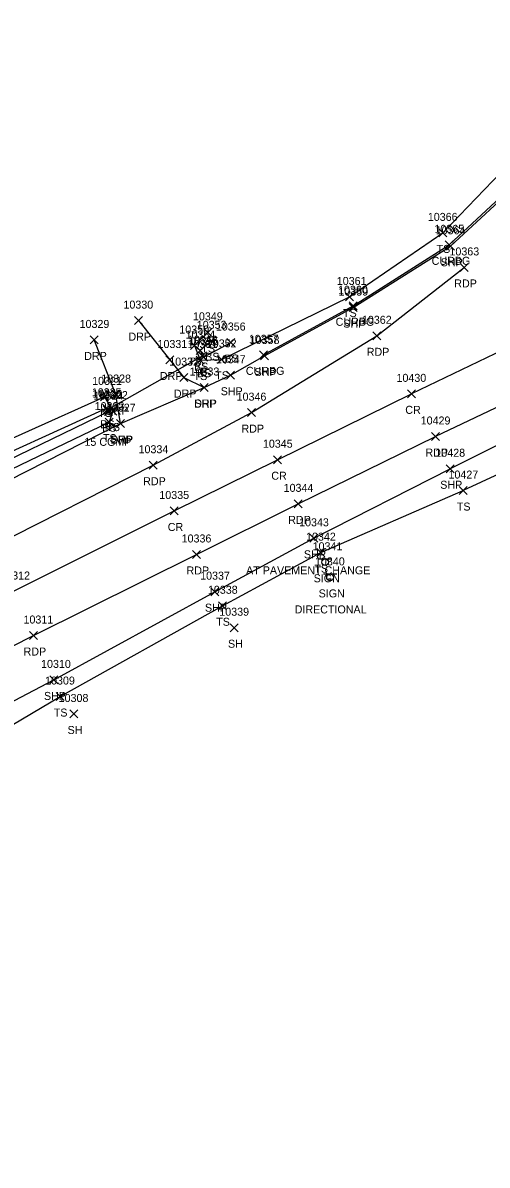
# Model space of a CAD drawing. Extents: x 1611797 to 1633212, y 298978 to 305475.
# Drawn here: x 1631877.3 to 1631993.3, y 304916.2 to 305201.7 of the extents above; entities that cross this region are included whole.
import ezdxf

# ---------------------------------------------------------------- set-up
doc = ezdxf.new("R2010")
doc.units = 0
for name, color, linetype in [('D_A', 7, 'Continuous'), ('D_C', 7, 'Continuous'), ('D_I', 7, 'Continuous'), ('D_TIC', 7, 'Continuous'), ('DCP', 7, 'Continuous'), ('L_A', 7, 'Continuous'), ('L_I', 7, 'Continuous'), ('L_TIC', 7, 'Continuous'), ('LELB', 7, 'Continuous'), ('P_A', 7, 'Continuous'), ('P_C', 7, 'Continuous'), ('P_I', 7, 'Continuous'), ('P_TIC', 7, 'Continuous'), ('PET', 7, 'Continuous'), ('PRC', 7, 'Continuous'), ('PSP', 7, 'Continuous'), ('R_A', 7, 'Continuous'), ('R_I', 7, 'Continuous'), ('R_TIC', 7, 'Continuous'), ('RC', 7, 'Continuous'), ('RDP', 7, 'Continuous'), ('S_A', 7, 'Continuous'), ('S_C', 7, 'Continuous'), ('S_I', 7, 'Continuous'), ('SSGN', 7, 'Continuous')]:
    doc.layers.add(name, color=color, linetype=linetype)

msp = doc.modelspace()

# ---------------------------------------------------------------- linework, layer by layer
at = {"layer": 'D_TIC'}
for points in [[(1631921.18, 305117.49), (1631923.18, 305119.49)], [(1631923.18, 305117.49), (1631921.18, 305119.49)], [(1631897.37, 305103.97), (1631899.37, 305105.97)], [(1631899.37, 305103.97), (1631897.37, 305105.97)]]:
    msp.add_lwpolyline(points, dxfattribs=at)
at = {"layer": 'DCP'}
msp.add_lwpolyline([(1631898.37, 305104.97), (1631922.18, 305118.49)], dxfattribs=at)
at = {"layer": 'L_TIC'}
for points in [[(1631981.29, 305148.18), (1631983.29, 305150.18)], [(1631983.29, 305148.18), (1631981.29, 305150.18)], [(1631957.9, 305132.17), (1631959.9, 305134.17)], [(1631959.9, 305132.17), (1631957.9, 305134.17)], [(1631922.48, 305123.33), (1631924.48, 305125.33)], [(1631924.48, 305123.33), (1631922.48, 305125.33)], [(1631923.42, 305121.22), (1631925.42, 305123.22)], [(1631925.42, 305121.22), (1631923.42, 305123.22)], [(1631919.15, 305120.04), (1631921.15, 305122.04)], [(1631921.15, 305120.04), (1631919.15, 305122.04)], [(1631920.61, 305118.78), (1631922.61, 305120.78)], [(1631922.61, 305118.78), (1631920.61, 305120.78)], [(1631928.25, 305120.78), (1631930.25, 305122.78)], [(1631930.25, 305120.78), (1631928.25, 305122.78)], [(1631920.56, 305116.4), (1631922.56, 305118.4)], [(1631922.56, 305116.4), (1631920.56, 305118.4)], [(1631921.4, 305117.12), (1631923.4, 305119.12)], [(1631923.4, 305117.12), (1631921.4, 305119.12)], [(1631925.93, 305116.57), (1631927.93, 305118.57)], [(1631927.93, 305116.57), (1631925.93, 305118.57)], [(1631896.69, 305107.2), (1631898.69, 305109.2)], [(1631898.69, 305107.2), (1631896.69, 305109.2)], [(1631897.18, 305104.36), (1631899.18, 305106.36)], [(1631899.18, 305104.36), (1631897.18, 305106.36)], [(1631897.18, 305104.36), (1631899.18, 305106.36)], [(1631899.18, 305104.36), (1631897.18, 305106.36)], [(1631897.64, 305103.51), (1631899.64, 305105.51)], [(1631899.64, 305103.51), (1631897.64, 305105.51)], [(1631898.73, 305103.65), (1631900.73, 305105.65)], [(1631900.73, 305103.65), (1631898.73, 305105.65)], [(1631897.88, 305100.89), (1631899.88, 305102.89)], [(1631899.88, 305100.89), (1631897.88, 305102.89)], [(1631897.88, 305100.89), (1631899.88, 305102.89)], [(1631899.88, 305100.89), (1631897.88, 305102.89)], [(1631986.35, 305083.79), (1631988.35, 305085.79)], [(1631988.35, 305083.79), (1631986.35, 305085.79)], [(1631986.35, 305083.79), (1631988.35, 305085.79)], [(1631988.35, 305083.79), (1631986.35, 305085.79)], [(1631950.74, 305068.27), (1631952.74, 305070.27)], [(1631952.74, 305068.27), (1631950.74, 305070.27)], [(1631926.2, 305055), (1631928.2, 305057)], [(1631928.2, 305055), (1631926.2, 305057)], [(1631929.06, 305049.51), (1631931.06, 305051.51)], [(1631931.06, 305049.51), (1631929.06, 305051.51)], [(1631885.59, 305032.31), (1631887.59, 305034.31)], [(1631887.59, 305032.31), (1631885.59, 305034.31)], [(1631888.97, 305027.96), (1631890.97, 305029.96)], [(1631890.97, 305027.96), (1631888.97, 305029.96)]]:
    msp.add_lwpolyline(points, dxfattribs=at)
at = {"layer": 'LELB'}
for points in [[(1631923.48, 305124.33), (1631920.15, 305121.04), (1631921.56, 305117.4), (1631926.93, 305117.57), (1631958.9, 305133.17), (1631982.29, 305149.18), (1631998.97, 305166.5), (1632014.65, 305186.4), (1632024.85, 305201.67)], [(1632181.85, 305173.87), (1632148.75, 305160.64), (1632104.04, 305141.45), (1632055.34, 305118.42), (1632017.75, 305098.92), (1631987.35, 305084.79)], [(1631924.42, 305122.22), (1631921.61, 305119.78), (1631922.4, 305118.12), (1631929.25, 305121.78)], [(1631813.5, 305067.35), (1631859.76, 305091.24), (1631897.69, 305108.2), (1631899.73, 305104.65), (1631898.88, 305101.89)], [(1631814.63, 305065.56), (1631862.21, 305086.88), (1631898.64, 305104.51), (1631898.18, 305105.36)], [(1631814.63, 305065.56), (1631861.2, 305088.52), (1631898.18, 305105.36)], [(1631737.75, 305080.97), (1631752.89, 305065.4), (1631758.55, 305051.18), (1631777.74, 305046.24), (1631785.26, 305046.31), (1631822.23, 305064.39), (1631863.3, 305084.79), (1631898.88, 305101.89)], [(1631813.04, 304989.3), (1631850.7, 305012.07), (1631886.59, 305033.31), (1631927.2, 305056), (1631951.74, 305069.27), (1631987.35, 305084.79)]]:
    msp.add_lwpolyline(points, dxfattribs=at)
at = {"layer": 'P_TIC'}
for points in [[(1631983.19, 305144.84), (1631985.19, 305146.84)], [(1631985.19, 305144.84), (1631983.19, 305146.84)], [(1631986.63, 305139.55), (1631988.63, 305141.55)], [(1631988.63, 305139.55), (1631986.63, 305141.55)], [(1631958.84, 305129.52), (1631960.84, 305131.52)], [(1631960.84, 305129.52), (1631958.84, 305131.52)], [(1631964.75, 305122.46), (1631966.75, 305124.46)], [(1631966.75, 305122.46), (1631964.75, 305124.46)], [(1631936.65, 305117.42), (1631938.65, 305119.42)], [(1631938.65, 305117.42), (1631936.65, 305119.42)], [(1631928.19, 305112.61), (1631930.19, 305114.61)], [(1631930.19, 305112.61), (1631928.19, 305114.61)], [(1631921.62, 305109.54), (1631923.62, 305111.54)], [(1631923.62, 305109.54), (1631921.62, 305111.54)], [(1631973.43, 305107.96), (1631975.43, 305109.96)], [(1631975.43, 305107.96), (1631973.43, 305109.96)], [(1631973.43, 305107.96), (1631975.43, 305109.96)], [(1631975.43, 305107.96), (1631973.43, 305109.96)], [(1631933.44, 305103.26), (1631935.44, 305105.26)], [(1631935.44, 305103.26), (1631933.44, 305105.26)], [(1631900.7, 305100.51), (1631902.7, 305102.51)], [(1631902.7, 305100.51), (1631900.7, 305102.51)], [(1631979.41, 305097.3), (1631981.41, 305099.3)], [(1631981.41, 305097.3), (1631979.41, 305099.3)], [(1631979.41, 305097.3), (1631981.41, 305099.3)], [(1631981.41, 305097.3), (1631979.41, 305099.3)], [(1631908.86, 305090.12), (1631910.86, 305092.12)], [(1631910.86, 305090.12), (1631908.86, 305092.12)], [(1631939.95, 305091.5), (1631941.95, 305093.5)], [(1631941.95, 305091.5), (1631939.95, 305093.5)], [(1631983.07, 305089.24), (1631985.07, 305091.24)], [(1631985.07, 305089.24), (1631983.07, 305091.24)], [(1631983.07, 305089.24), (1631985.07, 305091.24)], [(1631985.07, 305089.24), (1631983.07, 305091.24)], [(1631914.06, 305078.69), (1631916.06, 305080.69)], [(1631916.06, 305078.69), (1631914.06, 305080.69)], [(1631945.13, 305080.47), (1631947.13, 305082.47)], [(1631947.13, 305080.47), (1631945.13, 305082.47)], [(1631949, 305071.86), (1631951, 305073.86)], [(1631951, 305071.86), (1631949, 305073.86)], [(1631919.69, 305067.82), (1631921.69, 305069.82)], [(1631921.69, 305067.82), (1631919.69, 305069.82)], [(1631924.26, 305058.52), (1631926.26, 305060.52)], [(1631926.26, 305058.52), (1631924.26, 305060.52)], [(1631878.96, 305047.56), (1631880.96, 305049.56)], [(1631880.96, 305047.56), (1631878.96, 305049.56)], [(1631884.01, 305036.47), (1631886.01, 305038.47)], [(1631886.01, 305036.47), (1631884.01, 305038.47)]]:
    msp.add_lwpolyline(points, dxfattribs=at)
at = {"layer": 'PET'}
for points in [[(1632176.43, 305185.79), (1632142.65, 305171.77), (1632099.95, 305153.27), (1632049, 305130.37), (1632011.82, 305113.2), (1631980.41, 305098.3)], [(1631183.34, 304791.4), (1631232.9, 304801.54), (1631259.87, 304809.61), (1631303.32, 304818.5), (1631347.23, 304832.3), (1631406.32, 304851.58), (1631447.64, 304867.42), (1631474.25, 304878.03), (1631503.98, 304890.8), (1631541.83, 304907.71), (1631577.86, 304925.01), (1631610.67, 304941.1), (1631649.68, 304961.09), (1631665.91, 304969.55), (1631742.05, 305007.18), (1631780.14, 305027.51), (1631792.88, 305033.31), (1631829.98, 305051), (1631869.31, 305070.65), (1631909.86, 305091.12), (1631934.44, 305104.26), (1631965.75, 305123.46), (1631987.63, 305140.55)], [(1631203.79, 304770.25), (1631240.39, 304777.7), (1631272.72, 304785.22), (1631327.79, 304798.8), (1631364.11, 304808.11), (1631417.62, 304827.43), (1631458.87, 304844.05), (1631512.54, 304866.05), (1631551.24, 304883.71), (1631588.3, 304901.31), (1631622.6, 304918.31), (1631660.01, 304936.75), (1631706.66, 304960.79), (1631744.76, 304978.68), (1631787.03, 305001.06), (1631806.21, 305010.59), (1631841.58, 305029.16), (1631879.96, 305048.56), (1631920.69, 305068.82), (1631946.13, 305081.47), (1631980.41, 305098.3)]]:
    msp.add_lwpolyline(points, dxfattribs=at)
at = {"layer": 'PRC'}
for points in [[(1632171.34, 305197.17), (1632136.39, 305182.24), (1632095.78, 305164.94), (1632044.11, 305141.71), (1632005.64, 305123.94), (1631974.43, 305108.96)], [(1631200.62, 304781.01), (1631237.62, 304788.44), (1631269.78, 304796.32), (1631289.17, 304801.14), (1631316.43, 304808.32), (1631350.63, 304818.84), (1631382.54, 304828.95), (1631413.53, 304839.65), (1631454.69, 304855.19), (1631506.18, 304877.09), (1631546.86, 304895.1), (1631583.34, 304912.78), (1631616.64, 304929.19), (1631656.09, 304948.53), (1631703.22, 304972.24), (1631736.47, 304989.35), (1631781.29, 305012.13), (1631801.09, 305022.15), (1631835.79, 305039.97), (1631874.72, 305059.56), (1631915.06, 305079.69), (1631940.95, 305092.5), (1631974.43, 305108.96)]]:
    msp.add_lwpolyline(points, dxfattribs=at)
at = {"layer": 'PSP'}
for points in [[(1631660.64, 304978.78), (1631708.39, 305003.93), (1631739.89, 305019.51), (1631781.67, 305041.18), (1631786.68, 305044.23), (1631823.24, 305062.63), (1631864.22, 305082.53), (1631901.7, 305101.51), (1631922.62, 305110.54), (1631929.19, 305113.61), (1631937.65, 305118.42), (1631959.84, 305130.52), (1631984.19, 305145.84), (1632002.78, 305163.05), (1632018.89, 305182.91), (1632031.51, 305200.67)], [(1632178.67, 305180.07), (1632146.56, 305164.99), (1632102.68, 305145.89), (1632053.06, 305123.13), (1632014.86, 305105.63), (1631984.07, 305090.24)], [(1631214.13, 304760.88), (1631250.98, 304766.05), (1631276.49, 304772.06), (1631292.6, 304776.47), (1631332.75, 304787.13), (1631366.84, 304797.32), (1631383.32, 304801.82), (1631387.74, 304803.79), (1631421.1, 304816.9), (1631462.96, 304835.1), (1631515.58, 304858.84), (1631554.35, 304876.64), (1631591.62, 304893.96), (1631626.33, 304910.11), (1631679.82, 304933.94), (1631714.5, 304949.1), (1631757.18, 304970.65), (1631793.91, 304988.76), (1631810.89, 304997.81), (1631847.21, 305017.63), (1631885.01, 305037.47), (1631925.26, 305059.52), (1631950, 305072.86), (1631984.07, 305090.24)]]:
    msp.add_lwpolyline(points, dxfattribs=at)
at = {"layer": 'R_TIC'}
for points in [[(1631982.88, 305145.2), (1631984.88, 305147.2)], [(1631984.88, 305145.2), (1631982.88, 305147.2)], [(1631958.87, 305129.97), (1631960.87, 305131.97)], [(1631960.87, 305129.97), (1631958.87, 305131.97)], [(1631905.17, 305126.26), (1631907.17, 305128.26)], [(1631907.17, 305126.26), (1631905.17, 305128.26)], [(1631894.12, 305121.43), (1631896.12, 305123.43)], [(1631896.12, 305121.43), (1631894.12, 305123.43)], [(1631913.03, 305116.42), (1631915.03, 305118.42)], [(1631915.03, 305116.42), (1631913.03, 305118.42)], [(1631936.43, 305117.71), (1631938.43, 305119.71)], [(1631938.43, 305117.71), (1631936.43, 305119.71)], [(1631916.53, 305112.02), (1631918.53, 305114.02)], [(1631918.53, 305112.02), (1631916.53, 305114.02)], [(1631899.53, 305107.78), (1631901.53, 305109.78)], [(1631901.53, 305107.78), (1631899.53, 305109.78)], [(1631921.62, 305109.54), (1631923.62, 305111.54)], [(1631923.62, 305109.54), (1631921.62, 305111.54)], [(1631900.7, 305100.51), (1631902.7, 305102.51)], [(1631902.7, 305100.51), (1631900.7, 305102.51)]]:
    msp.add_lwpolyline(points, dxfattribs=at)
at = {"layer": 'RC'}
msp.add_lwpolyline([(1631937.43, 305118.71), (1631959.87, 305130.97), (1631983.88, 305146.2), (1632002.36, 305163.37), (1632018.33, 305183.11), (1632031.07, 305200.66)], dxfattribs=at)
at = {"layer": 'RDP'}
for points in [[(1631906.17, 305127.26), (1631914.03, 305117.42), (1631917.53, 305113.02), (1631922.62, 305110.54)], [(1631901.7, 305101.51), (1631900.53, 305108.78), (1631895.12, 305122.43)]]:
    msp.add_lwpolyline(points, dxfattribs=at)
at = {"layer": 'SSGN'}
for p, q in [((1631951.18, 305067.73), (1631954.51, 305067.73)), ((1631952.83, 305066.89), (1631952.83, 305066.89)), ((1631952.43, 305063.95), (1631955.76, 305063.95)), ((1631954.07, 305063.11), (1631954.07, 305063.11))]:
    msp.add_line(p, q, dxfattribs=at)
for centre in [(1631952.83, 305066.89), (1631954.07, 305063.11)]:
    msp.add_circle(centre, 0.833, dxfattribs=at)

# ---------------------------------------------------------------- texts
at = {"layer": 'D_A'}
for p in [(1631921.56, 305113.49), (1631897.75, 305099.97)]:
    msp.add_text('P', height=2, dxfattribs=at).set_placement(p)
at = {"layer": 'D_C'}
msp.add_text('15 CGMP', height=2, dxfattribs=at).set_placement((1631892.66, 305095.97))
at = {"layer": 'D_I'}
for s, p in [('10348', (1631918.51, 305121.49)), ('10326', (1631894.65, 305107.97))]:
    msp.add_text(s, height=2, dxfattribs=at).set_placement(p)
at = {"layer": 'L_A'}
for s, p in [('TS', (1631980.7, 305144.18)), ('TS', (1631957.31, 305128.17)), ('TS', (1631921.89, 305119.33)), ('TS', (1631918.56, 305116.04)), ('BS', (1631922.86, 305117.22)), ('BS', (1631927.69, 305116.78)), ('BS', (1631920.05, 305114.78)), ('BS', (1631920.84, 305113.12)), ('TS', (1631925.34, 305112.57)), ('TS', (1631919.97, 305112.4)), ('TS', (1631896.1, 305103.2)), ('BS', (1631896.62, 305100.36)), ('BS', (1631896.62, 305100.36)), ('BS', (1631897.08, 305099.51)), ('TS', (1631898.14, 305099.65)), ('TS', (1631897.29, 305096.89)), ('TS', (1631897.29, 305096.89)), ('TS', (1631985.76, 305079.79)), ('TS', (1631985.76, 305079.79)), ('TS', (1631950.15, 305064.27)), ('TS', (1631925.61, 305051)), ('SH', (1631928.55, 305045.51)), ('TS', (1631885, 305028.31)), ('SH', (1631888.45, 305023.96))]:
    msp.add_text(s, height=2, dxfattribs=at).set_placement(p)
at = {"layer": 'L_I'}
for s, p in [('10366', (1631978.51, 305152.18)), ('10361', (1631955.75, 305136.17)), ('10349', (1631919.8, 305127.33)), ('10350', (1631916.39, 305124.04)), ('10353', (1631920.75, 305125.22)), ('10356', (1631925.52, 305124.78)), ('10354', (1631917.94, 305122.78)), ('10355', (1631918.73, 305121.12)), ('10351', (1631918.46, 305120.4)), ('10352', (1631923.26, 305120.57)), ('10321', (1631894.59, 305111.2)), ('10325', (1631894.51, 305108.36)), ('10325', (1631894.51, 305108.36)), ('10324', (1631894.97, 305107.51)), ('10322', (1631896.07, 305107.65)), ('10323', (1631895.21, 305104.89)), ('10323', (1631895.21, 305104.89)), ('10427', (1631983.68, 305087.79)), ('10427', (1631983.68, 305087.79)), ('10342', (1631948.07, 305072.27)), ('10338', (1631923.53, 305059)), ('10339', (1631926.38, 305053.51)), ('10309', (1631882.83, 305036.31)), ('10308', (1631886.22, 305031.96))]:
    msp.add_text(s, height=2, dxfattribs=at).set_placement(p)
at = {"layer": 'P_A'}
for s, p in [('SHP', (1631981.73, 305140.84)), ('RDP', (1631985.12, 305135.55)), ('SHP', (1631957.37, 305125.52)), ('RDP', (1631963.24, 305118.46)), ('SHP', (1631935.19, 305113.42)), ('SHP', (1631926.73, 305108.61)), ('SHP', (1631920.16, 305105.54)), ('CR', (1631972.87, 305103.96)), ('CR', (1631972.87, 305103.96)), ('RDP', (1631931.93, 305099.26)), ('SHP', (1631899.24, 305096.51)), ('RDP', (1631977.9, 305093.3)), ('RDP', (1631977.9, 305093.3)), ('CR', (1631939.38, 305087.5)), ('RDP', (1631907.35, 305086.12)), ('SHP', (1631981.61, 305085.24)), ('SHP', (1631981.61, 305085.24)), ('RDP', (1631943.61, 305076.47)), ('CR', (1631913.49, 305074.69)), ('SHP', (1631947.53, 305067.86)), ('RDP', (1631918.18, 305063.82)), ('SHP', (1631922.79, 305054.52)), ('RDP', (1631877.45, 305043.56)), ('SHP', (1631882.55, 305032.47))]:
    msp.add_text(s, height=2, dxfattribs=at).set_placement(p)
at = {"layer": 'P_C'}
msp.add_text('AT PAVEMENT CHANGE', height=2, dxfattribs=at).set_placement((1631933.08, 305063.86))
at = {"layer": 'P_I'}
for s, p in [('10364', (1631980.48, 305148.84)), ('10363', (1631983.92, 305143.55)), ('10359', (1631956.16, 305133.52)), ('10362', (1631962.03, 305126.46)), ('10358', (1631933.98, 305121.42)), ('10347', (1631925.52, 305116.61)), ('10333', (1631918.95, 305113.54)), ('10430', (1631970.68, 305111.96)), ('10430', (1631970.68, 305111.96)), ('10346', (1631930.71, 305107.26)), ('10327', (1631898.03, 305104.51)), ('10429', (1631976.73, 305101.3)), ('10429', (1631976.73, 305101.3)), ('10345', (1631937.28, 305095.5)), ('10334', (1631906.19, 305094.12)), ('10428', (1631980.4, 305093.24)), ('10428', (1631980.4, 305093.24)), ('10344', (1631942.46, 305084.47)), ('10335', (1631911.39, 305082.69)), ('10343', (1631946.33, 305075.86)), ('10336', (1631916.96, 305071.82)), ('10312', (1631871.62, 305062.56)), ('10337', (1631921.59, 305062.52)), ('10311', (1631877.43, 305051.56)), ('10310', (1631881.82, 305040.47))]:
    msp.add_text(s, height=2, dxfattribs=at).set_placement(p)
at = {"layer": 'R_A'}
for s, p in [('CURBG', (1631979.46, 305141.2)), ('CURBG', (1631955.46, 305125.97)), ('DRP', (1631903.66, 305122.26)), ('DRP', (1631892.61, 305117.43)), ('CURBG', (1631933.01, 305113.71)), ('DRP', (1631911.52, 305112.42)), ('DRP', (1631915.02, 305108.02)), ('DRP', (1631920.11, 305105.54)), ('DRP', (1631898.02, 305103.78)), ('DRP', (1631899.19, 305096.51))]:
    msp.add_text(s, height=2, dxfattribs=at).set_placement(p)
at = {"layer": 'R_I'}
for s, p in [('10365', (1631980.16, 305149.2)), ('10360', (1631956.07, 305133.97)), ('10330', (1631902.42, 305130.26)), ('10329', (1631891.45, 305125.43)), ('10357', (1631933.76, 305121.71)), ('10331', (1631910.93, 305120.42)), ('10332', (1631913.87, 305116.02)), ('10333', (1631918.95, 305113.54)), ('10328', (1631896.87, 305111.78)), ('10327', (1631898.03, 305104.51))]:
    msp.add_text(s, height=2, dxfattribs=at).set_placement(p)
at = {"layer": 'S_A'}
for p in [(1631949.97, 305061.87), (1631951.21, 305058.09)]:
    msp.add_text('SIGN', height=2, dxfattribs=at).set_placement(p)
at = {"layer": 'S_C'}
msp.add_text('DIRECTIONAL', height=2, dxfattribs=at).set_placement((1631945.22, 305054.09))
at = {"layer": 'S_I'}
for s, p in [('10341', (1631949.71, 305069.87)), ('10340', (1631950.3, 305066.09))]:
    msp.add_text(s, height=2, dxfattribs=at).set_placement(p)

doc.saveas('drawing.dxf')
